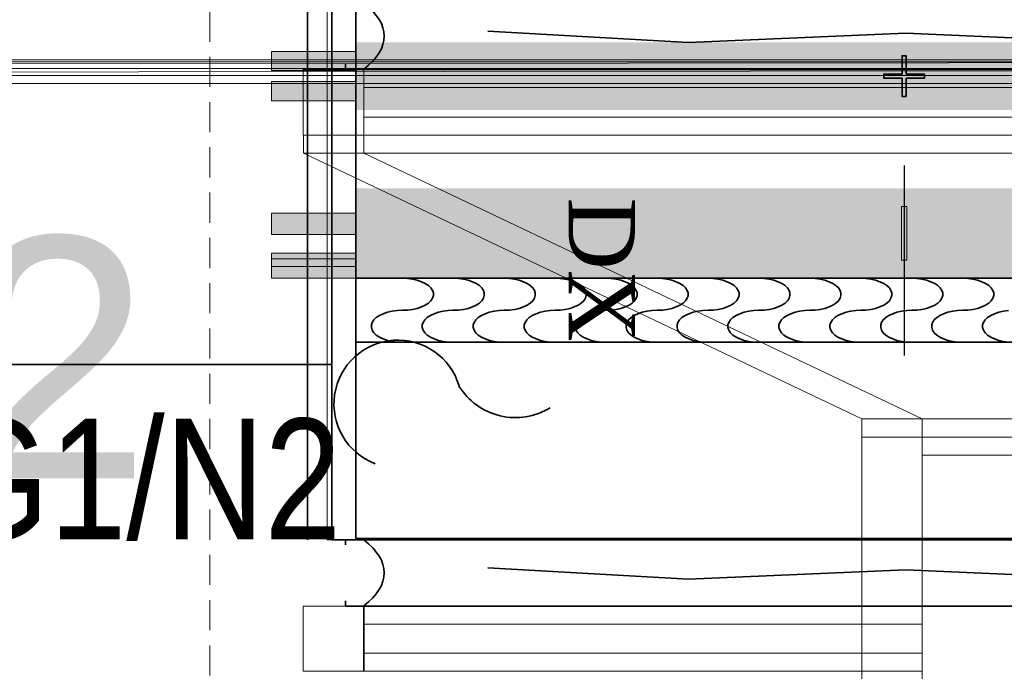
# Model space of a CAD drawing. Header units: millimetres. Extents: x -1465 to 393277, y -3788 to 454312.
# Tile 332 of 656: x 357098 to 358729, y 10342 to 11421. Entities that reach past the tile are written whole.
import ezdxf

# ---------------------------------------------------------------- set-up
doc = ezdxf.new("R2010")
doc.units = ezdxf.units.MM
doc.header["$XCLIPFRAME"] = 2
doc.linetypes.add('DASHED', pattern=[0.75, 0.5, -0.25])
doc.linetypes.add('Dashed2cust', pattern=[50, 25, -25])
for name, color, linetype in [('FLUID-N2', 8, 'Continuous'), ('FLUID-N2-INS', 8, 'Continuous'), ('FLUID-W2', 8, 'Continuous'), ('FLUID-W2-150-ARRDU', 8, 'Continuous'), ('FLUID-W2-INS', 8, 'Continuous'), ('Konstrukcja - Dach', 8, 'Continuous'), ('Konstrukcja - Siatka mod', 8, 'Continuous'), ('kontury', 8, 'Continuous'), ('niebieska', 8, 'Continuous')]:
    doc.layers.add(name, color=color, linetype=linetype)
for name, color, linetype, lineweight in [('\xa0♦EL - Gniazda', 1, 'Continuous', 35), ('\xa0♦EL - Gniazda (opis)', 1, 'Continuous', 18), ('\xa0♦EL - opis', 1, 'Continuous', 35)]:
    doc.layers.add(name, color=color, linetype=linetype, lineweight=lineweight)
doc.styles.add('Arial Narrow', font='ARIALN.TTF')
doc.styles.add('STYL_AUTOMATYCZNY_1', font='ARIALN.TTF')
doc.styles.add('STYL_AUTOMATYCZNY_12', font='ARIALN.TTF')
picture_1 = doc.add_image_def('image1.bmp', size_in_pixel=(951, 911))

# ---------------------------------------------------------------- blocks, each defined once
blk = doc.blocks.new('W1')
at = {"layer": '\xa0♦EL - Gniazda', "linetype": 'Continuous'}
for centre, radius, start, end in [((-4.1, 166.8), 69.9, 20.7942, 253.5889), ((-61.7, 38), 72.5, 328.4055, 58.4679)]:
    blk.add_arc(centre, radius, start, end, dxfattribs=at)

msp = doc.modelspace()

# ---------------------------------------------------------------- hatches: boundary and pattern name
at = {"linetype": 'Continuous', "lineweight": 18, "ltscale": 100}
for points in [[(358529.5, 11331.1), (358529.5, 11324.5), (358559.8, 11324.5), (358559.8, 11294.2), (358566.4, 11294.2), (358566.4, 11324.5), (358596.7, 11324.5), (358596.7, 11331.1), (358566.4, 11331.1), (358566.4, 11361.4), (358559.8, 11361.4), (358559.8, 11331.1)], [(358567.6, 11112), (358558.7, 11112), (358558.7, 11022.6), (358567.6, 11022.6)]]:
    msp.add_hatch(color=256, dxfattribs=at).paths.add_polyline_path(points)
at = {"layer": 'kontury', "linetype": 'Continuous', "lineweight": 13, "ltscale": 100}
for points in [[(357654.6, 11368.8), (357514.6, 11368.8), (357514.6, 11336.8), (357654.6, 11336.8)], [(357654.6, 11318.8), (357514.6, 11318.8), (357514.6, 11286.8), (357654.6, 11286.8)], [(357654.6, 11100.6), (357514.6, 11100.6), (357514.6, 11065.6), (357654.6, 11065.6)], [(357654.6, 11034.6), (357514.6, 11034.6), (357514.6, 11012.6), (357654.6, 11012.6)], [(357654.6, 11024.8), (357514.6, 11024.8), (357514.6, 10992.8), (357654.6, 10992.8)]]:
    msp.add_hatch(color=256, dxfattribs=at).paths.add_polyline_path(points)
at = {"layer": 'niebieska', "linetype": 'Continuous', "lineweight": 18, "ltscale": 100}
msp.add_hatch(color=8, dxfattribs=at).paths.add_polyline_path([(359471.6, 11383.8), (357654.6, 11383.8), (357654.6, 11271.8), (359471.6, 11271.8)])
at = {"layer": 'niebieska', "linetype": 'Continuous', "lineweight": 0, "ltscale": 100}
msp.add_hatch(color=8, dxfattribs=at).paths.add_polyline_path([(359471.6, 11141.8), (357654.6, 11141.8), (357654.6, 10992.8), (359471.6, 10992.8)])

# ---------------------------------------------------------------- linework, layer by layer
at = {"color": 8, "linetype": 'Dashed2cust', "lineweight": 35, "ltscale": 100}
msp.add_line((357574.6, 12527.8), (357574.6, 10559.8), dxfattribs=at)
at = {"color": 8, "linetype": 'Continuous', "lineweight": 35, "ltscale": 100}
for p, q in [((357614.6, 11448.8), (357614.6, 10559.8)), ((357654.6, 11448.8), (357654.6, 10561.8)), ((356058.8, 10849.8), (357614.6, 10849.8)), ((357654.6, 10559.8), (357614.6, 10559.8)), ((357654.6, 10561.8), (359471.6, 10561.8)), ((357654.6, 10559.8), (359471.6, 10559.8)), ((357667.6, 10559.8), (357667.6, 10561.8))]:
    msp.add_line(p, q, dxfattribs=at)
at = {"color": 8, "linetype": 'Continuous', "lineweight": 35, "ltscale": 100, "flags": 128}
for points in [[(357614.6, 12527.8), (359471.6, 12527.8), (359471.6, 10559.8), (357614.6, 10559.8)], [(357654.6, 10992.8), (357654.6, 10886.8), (359471.6, 10886.8), (359471.6, 10992.8)]]:
    msp.add_lwpolyline(points, close=True, dxfattribs=at)
for points in [[(359254.3, 11395.9), (358943.8, 11382.3), (358565.9, 11399.1), (358206, 11383.4), (357873.1, 11402.2)], [(358566.4, 11331.1), (358566.4, 11361.4), (358559.8, 11361.4), (358559.8, 11331.1)], [(357637.6, 11347.4), (357637.6, 11338.8), (359488.6, 11338.8), (359488.6, 11347.4)], [(358559.8, 11331.1), (358529.5, 11331.1), (358529.5, 11324.5), (358559.8, 11324.5)], [(358559.8, 11324.5), (358559.8, 11294.2), (358566.4, 11294.2), (358566.4, 11324.5)], [(358566.4, 11324.5), (358596.7, 11324.5), (358596.7, 11331.1), (358566.4, 11331.1)], [(357731.7, 10992.8), (357740.2, 10992.4), (357748.4, 10991.4), (357756.2, 10989.6), (357763.4, 10987.2), (357769.6, 10984.2), (357774.9, 10980.8), (357778.9, 10976.9), (357781.7, 10972.8), (357783.1, 10968.5), (357783.1, 10964.1), (357781.7, 10959.8), (357778.9, 10955.7), (357774.9, 10951.8), (357769.6, 10948.4), (357763.4, 10945.4), (357756.2, 10943), (357748.4, 10941.2), (357740.2, 10940.2), (357731.7, 10939.8), (357723.2, 10939.4), (357715, 10938.4), (357707.2, 10936.6), (357700, 10934.2), (357693.8, 10931.2), (357688.5, 10927.8), (357684.5, 10923.9), (357681.7, 10919.8), (357680.3, 10915.5), (357680.3, 10911.1), (357681.7, 10906.8), (357684.5, 10902.7), (357688.5, 10898.8), (357693.8, 10895.4), (357700, 10892.4), (357707.2, 10890), (357715, 10888.2), (357723.2, 10887.2), (357731.7, 10886.8)], [(357816.1, 10992.8), (357824.6, 10992.4), (357832.9, 10991.4), (357840.7, 10989.6), (357847.8, 10987.2), (357854.1, 10984.2), (357859.3, 10980.8), (357863.3, 10976.9), (357866.1, 10972.8), (357867.5, 10968.5), (357867.5, 10964.1), (357866.1, 10959.8), (357863.3, 10955.7), (357859.3, 10951.8), (357854.1, 10948.4), (357847.8, 10945.4), (357840.7, 10943), (357832.9, 10941.2), (357824.6, 10940.2), (357816.1, 10939.8), (357807.6, 10939.4), (357799.4, 10938.4), (357791.6, 10936.6), (357784.5, 10934.2), (357778.2, 10931.2), (357773, 10927.8), (357768.9, 10923.9), (357766.1, 10919.8), (357764.7, 10915.5), (357764.7, 10911.1), (357766.1, 10906.8), (357768.9, 10902.7), (357773, 10898.8), (357778.2, 10895.4), (357784.5, 10892.4), (357791.6, 10890), (357799.4, 10888.2), (357807.6, 10887.2), (357816.1, 10886.8)], [(357900.5, 10992.8), (357909, 10992.4), (357917.3, 10991.4), (357925.1, 10989.6), (357932.2, 10987.2), (357938.5, 10984.2), (357943.7, 10980.8), (357947.8, 10976.9), (357950.5, 10972.8), (357951.9, 10968.5), (357951.9, 10964.1), (357950.5, 10959.8), (357947.8, 10955.7), (357943.7, 10951.8), (357938.5, 10948.4), (357932.2, 10945.4), (357925.1, 10943), (357917.3, 10941.2), (357909, 10940.2), (357900.5, 10939.8), (357892.1, 10939.4), (357883.8, 10938.4), (357876, 10936.6), (357868.9, 10934.2), (357862.6, 10931.2), (357857.4, 10927.8), (357853.3, 10923.9), (357850.6, 10919.8), (357849.2, 10915.5), (357849.2, 10911.1), (357850.6, 10906.8), (357853.3, 10902.7), (357857.4, 10898.8), (357862.6, 10895.4), (357868.9, 10892.4), (357876, 10890), (357883.8, 10888.2), (357892.1, 10887.2), (357900.5, 10886.8)], [(357985, 10992.8), (357993.4, 10992.4), (358001.7, 10991.4), (358009.5, 10989.6), (358016.6, 10987.2), (358022.9, 10984.2), (358028.1, 10980.8), (358032.2, 10976.9), (358034.9, 10972.8), (358036.3, 10968.5), (358036.3, 10964.1), (358034.9, 10959.8), (358032.2, 10955.7), (358028.1, 10951.8), (358022.9, 10948.4), (358016.6, 10945.4), (358009.5, 10943), (358001.7, 10941.2), (357993.4, 10940.2), (357985, 10939.8), (357976.5, 10939.4), (357968.2, 10938.4), (357960.4, 10936.6), (357953.3, 10934.2), (357947, 10931.2), (357941.8, 10927.8), (357937.7, 10923.9), (357935, 10919.8), (357933.6, 10915.5), (357933.6, 10911.1), (357935, 10906.8), (357937.7, 10902.7), (357941.8, 10898.8), (357947, 10895.4), (357953.3, 10892.4), (357960.4, 10890), (357968.2, 10888.2), (357976.5, 10887.2), (357985, 10886.8)], [(358069.4, 10992.8), (358077.9, 10992.4), (358086.1, 10991.4), (358093.9, 10989.6), (358101, 10987.2), (358107.3, 10984.2), (358112.5, 10980.8), (358116.6, 10976.9), (358119.4, 10972.8), (358120.8, 10968.5), (358120.8, 10964.1), (358119.4, 10959.8), (358116.6, 10955.7), (358112.5, 10951.8), (358107.3, 10948.4), (358101, 10945.4), (358093.9, 10943), (358086.1, 10941.2), (358077.9, 10940.2), (358069.4, 10939.8), (358060.9, 10939.4), (358052.6, 10938.4), (358044.8, 10936.6), (358037.7, 10934.2), (358031.4, 10931.2), (358026.2, 10927.8), (358022.2, 10923.9), (358019.4, 10919.8), (358018, 10915.5), (358018, 10911.1), (358019.4, 10906.8), (358022.2, 10902.7), (358026.2, 10898.8), (358031.4, 10895.4), (358037.7, 10892.4), (358044.8, 10890), (358052.6, 10888.2), (358060.9, 10887.2), (358069.4, 10886.8)], [(358153.8, 10992.8), (358162.3, 10992.4), (358170.5, 10991.4), (358178.3, 10989.6), (358185.5, 10987.2), (358191.7, 10984.2), (358197, 10980.8), (358201, 10976.9), (358203.8, 10972.8), (358205.2, 10968.5), (358205.2, 10964.1), (358203.8, 10959.8), (358201, 10955.7), (358197, 10951.8), (358191.7, 10948.4), (358185.5, 10945.4), (358178.3, 10943), (358170.5, 10941.2), (358162.3, 10940.2), (358153.8, 10939.8), (358145.3, 10939.4), (358137.1, 10938.4), (358129.3, 10936.6), (358122.1, 10934.2), (358115.9, 10931.2), (358110.6, 10927.8), (358106.6, 10923.9), (358103.8, 10919.8), (358102.4, 10915.5), (358102.4, 10911.1), (358103.8, 10906.8), (358106.6, 10902.7), (358110.6, 10898.8), (358115.9, 10895.4), (358122.1, 10892.4), (358129.3, 10890), (358137.1, 10888.2), (358145.3, 10887.2), (358153.8, 10886.8)], [(358238.2, 10992.8), (358246.7, 10992.4), (358255, 10991.4), (358262.8, 10989.6), (358269.9, 10987.2), (358276.1, 10984.2), (358281.4, 10980.8), (358285.4, 10976.9), (358288.2, 10972.8), (358289.6, 10968.5), (358289.6, 10964.1), (358288.2, 10959.8), (358285.4, 10955.7), (358281.4, 10951.8), (358276.1, 10948.4), (358269.9, 10945.4), (358262.8, 10943), (358255, 10941.2), (358246.7, 10940.2), (358238.2, 10939.8), (358229.7, 10939.4), (358221.5, 10938.4), (358213.7, 10936.6), (358206.5, 10934.2), (358200.3, 10931.2), (358195, 10927.8), (358191, 10923.9), (358188.2, 10919.8), (358186.8, 10915.5), (358186.8, 10911.1), (358188.2, 10906.8), (358191, 10902.7), (358195, 10898.8), (358200.3, 10895.4), (358206.5, 10892.4), (358213.7, 10890), (358221.5, 10888.2), (358229.7, 10887.2), (358238.2, 10886.8)], [(358322.6, 10992.8), (358331.1, 10992.4), (358339.4, 10991.4), (358347.2, 10989.6), (358354.3, 10987.2), (358360.6, 10984.2), (358365.8, 10980.8), (358369.8, 10976.9), (358372.6, 10972.8), (358374, 10968.5), (358374, 10964.1), (358372.6, 10959.8), (358369.8, 10955.7), (358365.8, 10951.8), (358360.6, 10948.4), (358354.3, 10945.4), (358347.2, 10943), (358339.4, 10941.2), (358331.1, 10940.2), (358322.6, 10939.8), (358314.1, 10939.4), (358305.9, 10938.4), (358298.1, 10936.6), (358291, 10934.2), (358284.7, 10931.2), (358279.5, 10927.8), (358275.4, 10923.9), (358272.6, 10919.8), (358271.2, 10915.5), (358271.2, 10911.1), (358272.6, 10906.8), (358275.4, 10902.7), (358279.5, 10898.8), (358284.7, 10895.4), (358291, 10892.4), (358298.1, 10890), (358305.9, 10888.2), (358314.1, 10887.2), (358322.6, 10886.8)], [(358407, 10992.8), (358415.5, 10992.4), (358423.8, 10991.4), (358431.6, 10989.6), (358438.7, 10987.2), (358445, 10984.2), (358450.2, 10980.8), (358454.3, 10976.9), (358457, 10972.8), (358458.4, 10968.5), (358458.4, 10964.1), (358457, 10959.8), (358454.3, 10955.7), (358450.2, 10951.8), (358445, 10948.4), (358438.7, 10945.4), (358431.6, 10943), (358423.8, 10941.2), (358415.5, 10940.2), (358407, 10939.8), (358398.6, 10939.4), (358390.3, 10938.4), (358382.5, 10936.6), (358375.4, 10934.2), (358369.1, 10931.2), (358363.9, 10927.8), (358359.8, 10923.9), (358357.1, 10919.8), (358355.7, 10915.5), (358355.7, 10911.1), (358357.1, 10906.8), (358359.8, 10902.7), (358363.9, 10898.8), (358369.1, 10895.4), (358375.4, 10892.4), (358382.5, 10890), (358390.3, 10888.2), (358398.6, 10887.2), (358407, 10886.8)], [(358491.5, 10992.8), (358499.9, 10992.4), (358508.2, 10991.4), (358516, 10989.6), (358523.1, 10987.2), (358529.4, 10984.2), (358534.6, 10980.8), (358538.7, 10976.9), (358541.4, 10972.8), (358542.8, 10968.5), (358542.8, 10964.1), (358541.4, 10959.8), (358538.7, 10955.7), (358534.6, 10951.8), (358529.4, 10948.4), (358523.1, 10945.4), (358516, 10943), (358508.2, 10941.2), (358499.9, 10940.2), (358491.5, 10939.8), (358483, 10939.4), (358474.7, 10938.4), (358466.9, 10936.6), (358459.8, 10934.2), (358453.5, 10931.2), (358448.3, 10927.8), (358444.2, 10923.9), (358441.5, 10919.8), (358440.1, 10915.5), (358440.1, 10911.1), (358441.5, 10906.8), (358444.2, 10902.7), (358448.3, 10898.8), (358453.5, 10895.4), (358459.8, 10892.4), (358466.9, 10890), (358474.7, 10888.2), (358483, 10887.2), (358491.5, 10886.8)], [(358575.9, 10992.8), (358584.4, 10992.4), (358592.6, 10991.4), (358600.4, 10989.6), (358607.5, 10987.2), (358613.8, 10984.2), (358619, 10980.8), (358623.1, 10976.9), (358625.9, 10972.8), (358627.3, 10968.5), (358627.3, 10964.1), (358625.9, 10959.8), (358623.1, 10955.7), (358619, 10951.8), (358613.8, 10948.4), (358607.5, 10945.4), (358600.4, 10943), (358592.6, 10941.2), (358584.4, 10940.2), (358575.9, 10939.8), (358567.4, 10939.4), (358559.1, 10938.4), (358551.3, 10936.6), (358544.2, 10934.2), (358537.9, 10931.2), (358532.7, 10927.8), (358528.7, 10923.9), (358525.9, 10919.8), (358524.5, 10915.5), (358524.5, 10911.1), (358525.9, 10906.8), (358528.7, 10902.7), (358532.7, 10898.8), (358537.9, 10895.4), (358544.2, 10892.4), (358551.3, 10890), (358559.1, 10888.2), (358567.4, 10887.2), (358575.9, 10886.8)], [(358660.3, 10992.8), (358668.8, 10992.4), (358677, 10991.4), (358684.8, 10989.6), (358692, 10987.2), (358698.2, 10984.2), (358703.5, 10980.8), (358707.5, 10976.9), (358710.3, 10972.8), (358711.7, 10968.5), (358711.7, 10964.1), (358710.3, 10959.8), (358707.5, 10955.7), (358703.5, 10951.8), (358698.2, 10948.4), (358692, 10945.4), (358684.8, 10943), (358677, 10941.2), (358668.8, 10940.2), (358660.3, 10939.8), (358651.8, 10939.4), (358643.6, 10938.4), (358635.8, 10936.6), (358628.6, 10934.2), (358622.4, 10931.2), (358617.1, 10927.8), (358613.1, 10923.9), (358610.3, 10919.8), (358608.9, 10915.5), (358608.9, 10911.1), (358610.3, 10906.8), (358613.1, 10902.7), (358617.1, 10898.8), (358622.4, 10895.4), (358628.6, 10892.4), (358635.8, 10890), (358643.6, 10888.2), (358651.8, 10887.2), (358660.3, 10886.8)], [(358736.2, 10939.4), (358728, 10938.4), (358720.2, 10936.6), (358713, 10934.2), (358706.8, 10931.2), (358701.5, 10927.8), (358697.5, 10923.9), (358694.7, 10919.8), (358693.3, 10915.5), (358693.3, 10911.1), (358694.7, 10906.8), (358697.5, 10902.7), (358701.5, 10898.8), (358706.8, 10895.4), (358713, 10892.4), (358720.2, 10890), (358728, 10888.2), (358736.2, 10887.2)], [(357637.6, 10551.2), (357637.6, 10559.8), (359488.6, 10559.8), (359488.6, 10551.2)], [(359254.3, 10506.9), (358943.8, 10493.3), (358565.9, 10510.1), (358206, 10494.4), (357873.1, 10513.2)], [(357637.6, 10458.4), (357637.6, 10449.8), (359488.6, 10449.8), (359488.6, 10458.4)]]:
    msp.add_lwpolyline(points, dxfattribs=at)
at = {"color": 8, "linetype": 'Continuous', "lineweight": 13, "ltscale": 100, "flags": 128}
for points in [[(358529.5, 11331.1), (358559.8, 11331.1), (358559.8, 11361.4), (358566.4, 11361.4), (358566.4, 11331.1), (358596.7, 11331.1), (358596.7, 11324.5), (358566.4, 11324.5), (358566.4, 11294.2), (358559.8, 11294.2), (358559.8, 11324.5), (358529.5, 11324.5)], [(358567.6, 11112), (358558.7, 11112), (358558.7, 11022.6), (358567.6, 11022.6)]]:
    msp.add_lwpolyline(points, close=True, dxfattribs=at)
at = {"color": 8, "linetype": 'Continuous', "lineweight": 35, "ltscale": 100}
for centre in [(356868.5, 11393.9), (356868.5, 10504.9)]:
    msp.add_ellipse(centre, major_axis=(833.2, 0), ratio=0.23272, start_param=5.996277, end_param=6.570093, dxfattribs=at)
at = {"layer": 'FLUID-N2', "color": 8, "linetype": 'Continuous', "lineweight": 35, "ltscale": 100}
msp.add_line((357667.6, 10449.8), (357667.6, 10341.8), dxfattribs=at)
at = {"layer": 'FLUID-N2', "color": 8, "linetype": 'Continuous', "lineweight": 18, "ltscale": 100}
for p, q in [((358592.9, 10449.8), (358492.9, 10449.8)), ((358592.9, 10419.8), (357667.6, 10419.8)), ((358592.9, 10371.8), (357667.6, 10371.8)), ((358592.9, 10341.8), (358492.9, 10341.8))]:
    msp.add_line(p, q, dxfattribs=at)
at = {"layer": 'FLUID-N2-INS', "color": 8, "linetype": 'Continuous', "lineweight": 13, "ltscale": 100}
for p, q in [((357567.6, 10449.8), (357567.6, 10341.8)), ((358492.9, 10449.8), (357567.6, 10449.8)), ((357567.6, 10341.8), (358492.9, 10341.8))]:
    msp.add_line(p, q, dxfattribs=at)
at = {"layer": 'FLUID-W2', "color": 8, "linetype": 'Continuous', "lineweight": 0, "ltscale": 100}
for p, q in [((357667.6, 11338.8), (357667.6, 11229.8)), ((357667.9, 11229.9), (357667.9, 11199.9)), ((357667.9, 11199.9), (358592.9, 10759.9)), ((358592.9, 10759.9), (358592.9, 10729.9)), ((358592.9, 10729.9), (358592.9, 9791.9))]:
    msp.add_line(p, q, dxfattribs=at)
at = {"layer": 'FLUID-W2', "color": 8, "linetype": 'Continuous', "lineweight": 18, "ltscale": 100}
for p, q in [((359458.6, 11308.8), (357667.6, 11308.8)), ((359458.6, 11259.8), (357667.6, 11259.8)), ((359392.9, 10699.9), (358592.9, 10699.9))]:
    msp.add_line(p, q, dxfattribs=at)
at = {"layer": 'FLUID-W2-150-ARRDU', "color": 8, "linetype": 'Continuous', "lineweight": 25, "ltscale": 100, "flags": 128}
msp.add_lwpolyline([(358563.4, 11179.9), (358563.4, 10864.9)], dxfattribs=at)
at = {"layer": 'FLUID-W2-INS', "color": 8, "linetype": 'Continuous', "lineweight": 13, "ltscale": 100}
for p, q in [((357567.6, 11338.8), (357567.6, 11229.8)), ((359558.6, 11338.8), (357567.6, 11338.8)), ((357567.6, 11229.8), (359558.6, 11229.8)), ((359558.9, 11229.9), (357567.9, 11229.9)), ((357567.9, 11229.9), (357567.9, 11199.9)), ((357567.9, 11199.9), (359558.9, 11199.9)), ((357567.9, 11199.9), (358492.9, 10759.9)), ((359492.9, 10759.9), (358492.9, 10759.9)), ((358492.9, 10759.9), (358492.9, 10729.9)), ((358492.9, 10729.9), (359492.9, 10729.9)), ((358492.9, 10729.9), (358492.9, 9791.9)), ((359492.9, 10729.9), (358492.9, 10729.9))]:
    msp.add_line(p, q, dxfattribs=at)
at = {"layer": 'Konstrukcja - Dach', "color": 8, "linetype": 'Continuous', "lineweight": 13, "ltscale": 100, "flags": 128}
for points in [[(351722.9, 11354.7), (362359.6, 11354.7)], [(351722.9, 11342.5), (362359.6, 11353.8)], [(351722.9, 11328.9), (362359.6, 11340.2)], [(351722.9, 11340.2), (362359.6, 11340.2)], [(351723.2, 11342.5), (362359.9, 11353.8)], [(351723.2, 11351.5), (362359.9, 11351.5)], [(351723.2, 11328.9), (362359.9, 11340.2)], [(351723.2, 11340.2), (362359.9, 11340.2)], [(362359.6, 11328.9), (351722.9, 11328.9)], [(362359.6, 11328.9), (351722.9, 11328.9)], [(362359.9, 11328.9), (351723.2, 11328.9)], [(362359.9, 11328.9), (351723.2, 11328.9)], [(362359.6, 11315.3), (351722.9, 11315.3)], [(362359.6, 11315.3), (351722.9, 11315.3)], [(362359.9, 11315.3), (351723.2, 11315.3)], [(362359.9, 11315.3), (351723.2, 11315.3)]]:
    msp.add_lwpolyline(points, dxfattribs=at)
at = {"layer": 'Konstrukcja - Siatka mod', "color": 8, "linetype": 'DASHED', "lineweight": 13, "ltscale": 100}
msp.add_line((357412.9, 19684.8), (357412.9, 2720), dxfattribs=at)
at = {"layer": 'kontury', "color": 8, "linetype": 'Continuous', "lineweight": 18, "ltscale": 100, "flags": 128}
for points in [[(357654.6, 11368.8), (357514.6, 11368.8), (357514.6, 11336.8), (357654.6, 11336.8)], [(357654.6, 11318.8), (357514.6, 11318.8), (357514.6, 11286.8), (357654.6, 11286.8)], [(357654.6, 11100.6), (357514.6, 11100.6), (357514.6, 11065.6), (357654.6, 11065.6)], [(357654.6, 11034.6), (357514.6, 11034.6), (357514.6, 11012.6), (357654.6, 11012.6)], [(357654.6, 11024.8), (357514.6, 11024.8), (357514.6, 10992.8), (357654.6, 10992.8)]]:
    msp.add_lwpolyline(points, close=True, dxfattribs=at)

# ---------------------------------------------------------------- block references
at = {"layer": '\xa0♦EL - opis', "xscale": -1.513558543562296, "yscale": 1.513558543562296, "zscale": 1.513558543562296, "rotation": 89.99999999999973}
msp.add_blockref('W1', (357976.6, 10778.4), dxfattribs=at)

# ---------------------------------------------------------------- texts
at = {"color": 8, "linetype": 'Continuous', "lineweight": 18, "insert": (358062.1, 11126.7), "char_height": 109.718, "attachment_point": 4, "rotation": 270, "style": 'STYL_AUTOMATYCZNY_12'}
msp.add_mtext('\\A1;{\\pql;\\fTimes New Roman|b0|i0|c238|p0;\\W1.000000;DX}', dxfattribs=at)
at = {"color": 8, "linetype": 'Continuous', "lineweight": 35, "insert": (356073.4, 11061.3), "char_height": 400, "attachment_point": 1, "style": 'STYL_AUTOMATYCZNY_1'}
msp.add_mtext('\\A1;{\\pql;\\fArial|b0|i0|c238|p0;\\W1.000000;NW2}', dxfattribs=at)
at = {"layer": '\xa0♦EL - Gniazda (opis)', "linetype": 'Continuous', "insert": (357216.9, 10658.9), "char_height": 200, "width": 1572.04, "attachment_point": 5, "line_spacing_factor": 0.7, "style": 'Arial Narrow'}
msp.add_mtext('\\C1;\\fArial Narrow|b0|i0;\\A1;RG1/N2\\C3;\\P', dxfattribs=at)

# ---------------------------------------------------------------- pictures from other files: only their frames are drawn
at = {"color": 8, "lineweight": 13}
image = msp.add_image(picture_1, insert=(357607, 12545.8), size_in_units=(1986, 1904.6), rotation=-90, dxfattribs=at)
image.set_boundary_path([(-0.5, -0.5), (950.5, 910.5)])

doc.saveas('drawing.dxf')
